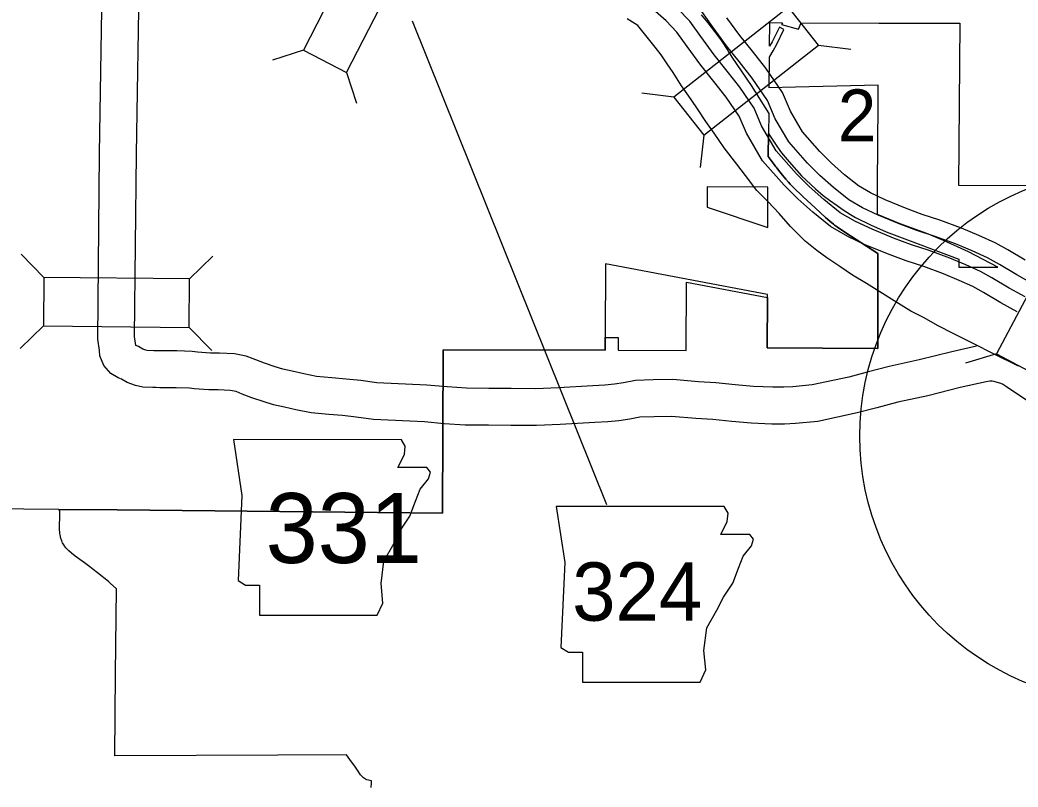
# Model space of a CAD drawing. Extents: x 1374139 to 1377472, y 1168351 to 1170484.
# Drawn here: x 1374573.9 to 1374655.3, y 1169975.1 to 1170037.6 of the extents above; entities that cross this region are included whole.
import ezdxf

# ---------------------------------------------------------------- set-up
doc = ezdxf.new("R2010")
doc.units = 0
doc.layers.add('15', color=7, linetype='Continuous')
doc.layers.add('Default', color=7, linetype='Continuous')

msp = doc.modelspace()

# ---------------------------------------------------------------- linework, layer by layer
at = {"layer": '15'}
msp.add_circle((1374664.104, 1170003.728), 21.71, dxfattribs=at)
at = {"layer": 'Default'}
for p, q in [((1374639.021, 1170035.591), (1374641.642, 1170035.279)), ((1374597.038, 1170035.182), (1374594.525, 1170034.374)), ((1374600.561, 1170033.375), (1374601.37, 1170030.862)), ((1374627.236, 1170031.356), (1374624.615, 1170031.668)), ((1374629.686, 1170028.244), (1374629.373, 1170025.622)), ((1374575.896, 1170016.666), (1374574.048, 1170018.552)), ((1374587.775, 1170016.542), (1374589.661, 1170018.389)), ((1374575.854, 1170012.706), (1374573.968, 1170010.859)), ((1374587.734, 1170012.582), (1374589.581, 1170010.696)), ((1374653.512, 1170010.443), (1374650.988, 1170009.671))]:
    msp.add_line(p, q, dxfattribs=at)
for points in [[(1374600.561, 1170033.375), (1374605.985, 1170043.944), (1374602.461, 1170045.752), (1374597.038, 1170035.182)], [(1374636.572, 1170038.703), (1374627.236, 1170031.356), (1374629.686, 1170028.244), (1374639.021, 1170035.591)], [(1374657.009, 1170008.583), (1374662.587, 1170019.072), (1374659.091, 1170020.931), (1374653.512, 1170010.443)], [(1374587.775, 1170016.542), (1374575.896, 1170016.666), (1374575.854, 1170012.706), (1374587.734, 1170012.582)], [(1374591.339, 1170003.439), (1374592.024, 1169998.871), (1374591.72, 1169991.943), (1374592.329, 1169991.563), (1374593.471, 1169991.563), (1374593.471, 1169989.126), (1374603.063, 1169989.126), (1374603.52, 1169990.116), (1374603.368, 1169991.715), (1374603.596, 1169993.542), (1374604.434, 1169994.988), (1374604.967, 1169996.054), (1374605.728, 1169997.196), (1374606.185, 1169998.414), (1374606.565, 1169999.404), (1374607.251, 1170000.241), (1374607.403, 1170000.774), (1374607.098, 1170001.155), (1374604.738, 1170001.155), (1374605.271, 1170002.221), (1374605.347, 1170002.906), (1374605.032, 1170003.432)], [(1374617.652, 1169997.985), (1374618.338, 1169993.417), (1374618.033, 1169986.489), (1374618.642, 1169986.109), (1374619.784, 1169986.109), (1374619.784, 1169983.673), (1374629.377, 1169983.673), (1374629.833, 1169984.662), (1374629.681, 1169986.261), (1374629.909, 1169988.088), (1374630.747, 1169989.535), (1374631.28, 1169990.6), (1374632.041, 1169991.742), (1374632.498, 1169992.961), (1374632.879, 1169993.95), (1374633.564, 1169994.788), (1374633.716, 1169995.321), (1374633.411, 1169995.701), (1374631.051, 1169995.701), (1374631.584, 1169996.767), (1374631.66, 1169997.452), (1374631.345, 1169997.978)]]:
    msp.add_lwpolyline(points, close=True, dxfattribs=at)
for points in [[(1374654.331, 1170007.742), (1374654.021, 1170007.967), (1374653.788, 1170008.041), (1374653.501, 1170008.133), (1374653.335, 1170008.175), (1374653.17, 1170008.196), (1374652.992, 1170008.193), (1374652.683, 1170008.149), (1374650.559, 1170007.686), (1374647.923, 1170007.02), (1374645.495, 1170006.49), (1374643.762, 1170006.023), (1374642.182, 1170005.613), (1374638.973, 1170004.927), (1374637.139, 1170004.741), (1374636.247, 1170004.707), (1374635.224, 1170004.705), (1374633.535, 1170004.786), (1374631.962, 1170004.91), (1374630.402, 1170005.077), (1374629.033, 1170005.149), (1374627.028, 1170005.337), (1374625.638, 1170005.309), (1374624.457, 1170005.267), (1374623.642, 1170005.101), (1374622.748, 1170004.969), (1374621.84, 1170004.881), (1374620.784, 1170004.826), (1374617.972, 1170004.658), (1374616.047, 1170004.581), (1374613.943, 1170004.594), (1374612.124, 1170004.61), (1374610.225, 1170004.626), (1374608.514, 1170004.739), (1374606.9, 1170004.886), (1374602.758, 1170005.074), (1374601.341, 1170005.273), (1374600.233, 1170005.393), (1374599.107, 1170005.487), (1374597.677, 1170005.618), (1374596.436, 1170005.874), (1374595.497, 1170006.092), (1374594.615, 1170006.271), (1374593.834, 1170006.51), (1374592.837, 1170006.846), (1374592.057, 1170007.152), (1374591.562, 1170007.349), (1374591.074, 1170007.436), (1374590.108, 1170007.486), (1374589.341, 1170007.496), (1374588.143, 1170007.587), (1374587.75, 1170007.628), (1374586.681, 1170007.67), (1374585.918, 1170007.67), (1374585.333, 1170007.672), (1374585.025, 1170007.679), (1374584.778, 1170007.686), (1374583.965, 1170007.711), (1374583.357, 1170007.839), (1374582.694, 1170008.094), (1374582.217, 1170008.36), (1374581.962, 1170008.483), (1374581.338, 1170008.823), (1374580.792, 1170009.478), (1374580.445, 1170010.281), (1374580.422, 1170010.717), (1374580.284, 1170011.635), (1374580.441, 1170026.774), (1374580.676, 1170041.881)], [(1374651.899, 1170011.048), (1374649.872, 1170010.607), (1374647.235, 1170009.941), (1374644.784, 1170009.405), (1374642.995, 1170008.924), (1374641.491, 1170008.533), (1374638.507, 1170007.895), (1374636.931, 1170007.735), (1374636.186, 1170007.707), (1374635.292, 1170007.705), (1374633.725, 1170007.781), (1374632.24, 1170007.897), (1374630.64, 1170008.069), (1374629.252, 1170008.141), (1374627.139, 1170008.34), (1374625.554, 1170008.308), (1374624.102, 1170008.256), (1374623.124, 1170008.057), (1374622.384, 1170007.947), (1374621.617, 1170007.873), (1374620.617, 1170007.821), (1374617.823, 1170007.654), (1374615.996, 1170007.582), (1374613.966, 1170007.594), (1374612.15, 1170007.61), (1374610.336, 1170007.625), (1374608.749, 1170007.73), (1374607.105, 1170007.88), (1374603.035, 1170008.065), (1374601.712, 1170008.25), (1374600.52, 1170008.38), (1374599.368, 1170008.476), (1374598.118, 1170008.59), (1374597.077, 1170008.805), (1374596.135, 1170009.023), (1374595.354, 1170009.182), (1374594.752, 1170009.366), (1374593.864, 1170009.666), (1374593.159, 1170009.942), (1374592.39, 1170010.249), (1374591.416, 1170010.423), (1374590.205, 1170010.485), (1374589.474, 1170010.495), (1374588.414, 1170010.575), (1374587.967, 1170010.622), (1374586.739, 1170010.67), (1374585.924, 1170010.67), (1374585.371, 1170010.672), (1374585.1, 1170010.678), (1374584.867, 1170010.685), (1374584.322, 1170010.702), (1374584.21, 1170010.725), (1374583.969, 1170010.818), (1374583.602, 1170011.022), (1374583.394, 1170011.123), (1374583.286, 1170011.844), (1374583.441, 1170026.735), (1374583.676, 1170041.86)], [(1374655.22, 1170013.854), (1374653.884, 1170014.602), (1374652.452, 1170015.436), (1374651.606, 1170015.914), (1374650.488, 1170016.42), (1374649.208, 1170016.957), (1374647.592, 1170017.556), (1374646.155, 1170018.019), (1374644.639, 1170018.587), (1374642.823, 1170019.328), (1374641.399, 1170020.008), (1374640.008, 1170020.8), (1374638.553, 1170021.977), (1374637.324, 1170023.072), (1374636.218, 1170024.175), (1374634.459, 1170026.168), (1374633.138, 1170028.411), (1374632.556, 1170029.811), (1374631.5, 1170031.352), (1374630.503, 1170032.619), (1374629.423, 1170033.958), (1374628.311, 1170035.493), (1374627.476, 1170036.662), (1374626.601, 1170037.576), (1374624.024, 1170039.854)], [(1374655.867, 1170015.067), (1374654.566, 1170015.796), (1374653.136, 1170016.629), (1374652.229, 1170017.142), (1374651.037, 1170017.681), (1374649.712, 1170018.236), (1374648.042, 1170018.855), (1374646.607, 1170019.318), (1374645.14, 1170019.868), (1374643.379, 1170020.586), (1374642.036, 1170021.227), (1374640.786, 1170021.939), (1374639.443, 1170023.025), (1374638.268, 1170024.073), (1374637.22, 1170025.118), (1374635.577, 1170026.979), (1374634.371, 1170029.026), (1374633.771, 1170030.47), (1374632.609, 1170032.167), (1374631.579, 1170033.476), (1374630.516, 1170034.794), (1374629.427, 1170036.296), (1374628.537, 1170037.541), (1374627.554, 1170038.568)], [(1374629.468, 1170038.054), (1374630.006, 1170037.418)], [(1374656.442, 1170016.178), (1374655.186, 1170016.881), (1374653.758, 1170017.713), (1374652.795, 1170018.257), (1374651.536, 1170018.827), (1374650.171, 1170019.399), (1374648.451, 1170020.037), (1374647.019, 1170020.498), (1374645.596, 1170021.032), (1374643.885, 1170021.73), (1374642.616, 1170022.336), (1374641.493, 1170022.975), (1374640.253, 1170023.978), (1374639.126, 1170024.983), (1374638.131, 1170025.975), (1374636.593, 1170027.717), (1374635.492, 1170029.586), (1374634.876, 1170031.07), (1374633.617, 1170032.907), (1374632.556, 1170034.255), (1374631.509, 1170035.553), (1374630.442, 1170037.026), (1374629.502, 1170038.341)], [(1374655.868, 1170018.075), (1374654.443, 1170018.906), (1374653.418, 1170019.485), (1374652.086, 1170020.088), (1374650.676, 1170020.678), (1374648.901, 1170021.336), (1374647.471, 1170021.797), (1374646.097, 1170022.312), (1374644.441, 1170022.988), (1374643.253, 1170023.555), (1374642.27, 1170024.115), (1374641.143, 1170025.027), (1374640.069, 1170025.984), (1374639.132, 1170026.918), (1374637.711, 1170028.528), (1374636.725, 1170030.201), (1374636.091, 1170031.729), (1374634.725, 1170033.722), (1374633.632, 1170035.111), (1374632.602, 1170036.388), (1374631.558, 1170037.829)], [(1374605.906, 1170037.572), (1374621.737, 1169998.149)], [(1374655.304, 1170009.433), (1374653.28, 1170010.43), (1374651.667, 1170011.243), (1374650.054, 1170012.056), (1374648.723, 1170012.738), (1374647.633, 1170013.36), (1374646.555, 1170013.899), (1374645.192, 1170014.743), (1374644.01, 1170015.492), (1374642.928, 1170016.172), (1374641.785, 1170016.834), (1374640.748, 1170017.546), (1374639.701, 1170018.27), (1374638.878, 1170018.855), (1374637.934, 1170019.623), (1374636.737, 1170020.814), (1374635.824, 1170021.876), (1374634.906, 1170022.831), (1374633.999, 1170023.76), (1374633.074, 1170024.96), (1374632.375, 1170025.9), (1374631.345, 1170027.228), (1374630.509, 1170028.43), (1374629.848, 1170029.378), (1374629.225, 1170030.324), (1374628.652, 1170031.153), (1374627.846, 1170032.276), (1374627.175, 1170033.364), (1374626.683, 1170034.083), (1374626.194, 1170034.808), (1374625.717, 1170035.439), (1374624.298, 1170037.186), (1374623.421, 1170037.733)], [(1374630.006, 1170037.418), (1374630.812, 1170036.345), (1374631.105, 1170035.949), (1374631.567, 1170035.231), (1374631.967, 1170034.628), (1374633.532, 1170032.302), (1374634.977, 1170030.026)], [(1374653.641, 1170017.492), (1374651.254, 1170018.742), (1374649.204, 1170019.677), (1374647.844, 1170020.249), (1374645.672, 1170021.027), (1374643.834, 1170021.798), (1374643.829, 1170024.216), (1374643.88, 1170030.808), (1374643.892, 1170032.346), (1374637.133, 1170032.162), (1374634.998, 1170032.125), (1374635.018, 1170034.633), (1374635.05, 1170034.676), (1374635.313, 1170035.131), (1374635.612, 1170035.671), (1374636.196, 1170036.868), (1374635.839, 1170037.049), (1374635.255, 1170035.853), (1374635.025, 1170035.511), (1374635.041, 1170037.429)], [(1374635.041, 1170037.429), (1374636.079, 1170037.425), (1374636.007, 1170037.282), (1374637.377, 1170036.888), (1374637.595, 1170037.42), (1374643.931, 1170037.4), (1374650.531, 1170037.378), (1374650.48, 1170030.78), (1374650.429, 1170024.182), (1374657.028, 1170024.148), (1374657.041, 1170017.474)], [(1374634.977, 1170030.026), (1374634.954, 1170028.386)], [(1374634.866, 1170015.022), (1374634.84, 1170010.925), (1374643.857, 1170010.875), (1374643.851, 1170013.693), (1374643.841, 1170018.607), (1374641.173, 1170020.352), (1374640.576, 1170020.763), (1374640.402, 1170020.877), (1374640.336, 1170020.925), (1374640.244, 1170020.997), (1374639.949, 1170021.238), (1374639.585, 1170021.539), (1374638.747, 1170022.329), (1374637.761, 1170023.242), (1374636.95, 1170024.027), (1374636.803, 1170024.175), (1374636.718, 1170024.267), (1374636.569, 1170024.434), (1374636.348, 1170024.682), (1374636.078, 1170024.985), (1374635.756, 1170025.401), (1374635.611, 1170025.581), (1374635.537, 1170025.677), (1374635.466, 1170025.772), (1374635.395, 1170025.871), (1374634.927, 1170026.523), (1374634.954, 1170028.386)], [(1374634.954, 1170028.386), (1374634.927, 1170026.523), (1374635.395, 1170025.871), (1374635.466, 1170025.772), (1374635.537, 1170025.677), (1374635.611, 1170025.581), (1374635.756, 1170025.401), (1374636.078, 1170024.985), (1374636.348, 1170024.682), (1374636.569, 1170024.434), (1374636.718, 1170024.267), (1374636.803, 1170024.175), (1374636.95, 1170024.027), (1374637.761, 1170023.242), (1374638.747, 1170022.329), (1374639.585, 1170021.539), (1374639.949, 1170021.238), (1374640.244, 1170020.997), (1374640.336, 1170020.925), (1374640.402, 1170020.877), (1374640.576, 1170020.763), (1374641.173, 1170020.352), (1374643.841, 1170018.607), (1374643.851, 1170013.693), (1374643.857, 1170010.875), (1374634.84, 1170010.925), (1374634.866, 1170015.022)], [(1374634.954, 1170028.386), (1374635.089, 1170028.185), (1374635.526, 1170027.512), (1374635.932, 1170026.924), (1374636.138, 1170026.665), (1374636.629, 1170026.093), (1374637.638, 1170024.931), (1374638.384, 1170024.233), (1374638.781, 1170023.878), (1374639.393, 1170023.337), (1374639.904, 1170022.955), (1374640.537, 1170022.512), (1374640.939, 1170022.222), (1374641.329, 1170021.971), (1374641.639, 1170021.782), (1374642.045, 1170021.549), (1374643.256, 1170020.939), (1374644.541, 1170020.383), (1374646.057, 1170019.804), (1374649.678, 1170018.445), (1374650.442, 1170018.147), (1374650.443, 1170017.51), (1374653.641, 1170017.492)], [(1374634.902, 1170020.72), (1374634.895, 1170024.02), (1374629.949, 1170024.034), (1374629.94, 1170022.384), (1374634.902, 1170020.72)], [(1374634.866, 1170015.022), (1374634.868, 1170015.276), (1374621.67, 1170017.77), (1374621.647, 1170011.771)], [(1374621.647, 1170011.771), (1374622.692, 1170011.768), (1374622.687, 1170010.724), (1374628.234, 1170010.708), (1374628.263, 1170016.27)], [(1374628.263, 1170016.27), (1374634.866, 1170015.022)], [(1374577.125, 1169997.745), (1374581.874, 1169997.707), (1374595.125, 1169997.572), (1374608.376, 1169997.437), (1374608.443, 1170010.766), (1374621.643, 1170010.728), (1374621.647, 1170011.771)], [(1374621.647, 1170011.771), (1374621.643, 1170010.728), (1374608.443, 1170010.766), (1374608.376, 1169997.437), (1374595.125, 1169997.572), (1374581.874, 1169997.707), (1374577.125, 1169997.745)], [(1374664.762, 1170000.236), (1374663.62, 1170000.494), (1374661.504, 1170001.335), (1374661.09, 1170001.855), (1374660.912, 1170002.436), (1374660.894, 1170002.602), (1374660.839, 1170002.845), (1374660.653, 1170003.042), (1374660.435, 1170003.312), (1374660.33, 1170003.435), (1374660.249, 1170003.504), (1374660.117, 1170003.592), (1374659.692, 1170003.861), (1374659.392, 1170004.099), (1374659.064, 1170004.289), (1374658.693, 1170004.545), (1374658.199, 1170004.862), (1374657.755, 1170005.223), (1374657.465, 1170005.53), (1374657.218, 1170005.772), (1374657.067, 1170005.896), (1374656.624, 1170006.187), (1374656.154, 1170006.516), (1374654.331, 1170007.742)], [(1374577.125, 1169997.745), (1374568.563, 1169997.814), (1374568.5, 1169991.145), (1374558.519, 1169991.236), (1374558.55, 1169994.566), (1374561.877, 1169994.537), (1374561.908, 1169997.868), (1374555.252, 1169997.922)], [(1374602.557, 1169975.072), (1374602.566, 1169975.186), (1374602.583, 1169975.355), (1374602.583, 1169975.636), (1374602.449, 1169975.647), (1374602.336, 1169975.665), (1374602.211, 1169975.704), (1374602.094, 1169975.76), (1374602.017, 1169975.813), (1374601.937, 1169975.879), (1374601.867, 1169975.944), (1374601.787, 1169976.024), (1374601.707, 1169976.126), (1374601.45, 1169976.484), (1374601.223, 1169976.814), (1374600.971, 1169977.162), (1374600.556, 1169977.756), (1374594.972, 1169977.728), (1374581.673, 1169977.66), (1374581.74, 1169984.343), (1374581.809, 1169991.266), (1374581.288, 1169991.748), (1374581.154, 1169991.866), (1374580.251, 1169992.588), (1374579.918, 1169992.85), (1374579.647, 1169993.059), (1374579.197, 1169993.404), (1374578.448, 1169993.946), (1374578.149, 1169994.176), (1374577.918, 1169994.384), (1374577.796, 1169994.512), (1374577.693, 1169994.627), (1374577.613, 1169994.725), (1374577.567, 1169994.785), (1374577.515, 1169994.863), (1374577.462, 1169994.956), (1374577.422, 1169995.026), (1374577.396, 1169995.073), (1374577.348, 1169995.178), (1374577.295, 1169995.321), (1374577.28, 1169995.371), (1374577.267, 1169995.422), (1374577.254, 1169995.469), (1374577.24, 1169995.546), (1374577.222, 1169995.669), (1374577.204, 1169995.794), (1374577.189, 1169995.923), (1374577.173, 1169996.068), (1374577.166, 1169996.163), (1374577.163, 1169996.281), (1374577.165, 1169996.393), (1374577.208, 1169997.161), (1374577.206, 1169997.359), (1374577.204, 1169997.438), (1374577.2, 1169997.518), (1374577.186, 1169997.586), (1374577.169, 1169997.648), (1374577.153, 1169997.688), (1374577.125, 1169997.745)]]:
    msp.add_lwpolyline(points, dxfattribs=at)

# ---------------------------------------------------------------- texts
for s, height, p in [('2', 4.224, (1374640.591, 1170027.761)), ('331', 5.7024, (1374593.967, 1169993.38)), ('324', 4.752, (1374618.946, 1169988.677))]:
    msp.add_text(s, height=height, dxfattribs=at).set_placement(p)

doc.saveas('drawing.dxf')
